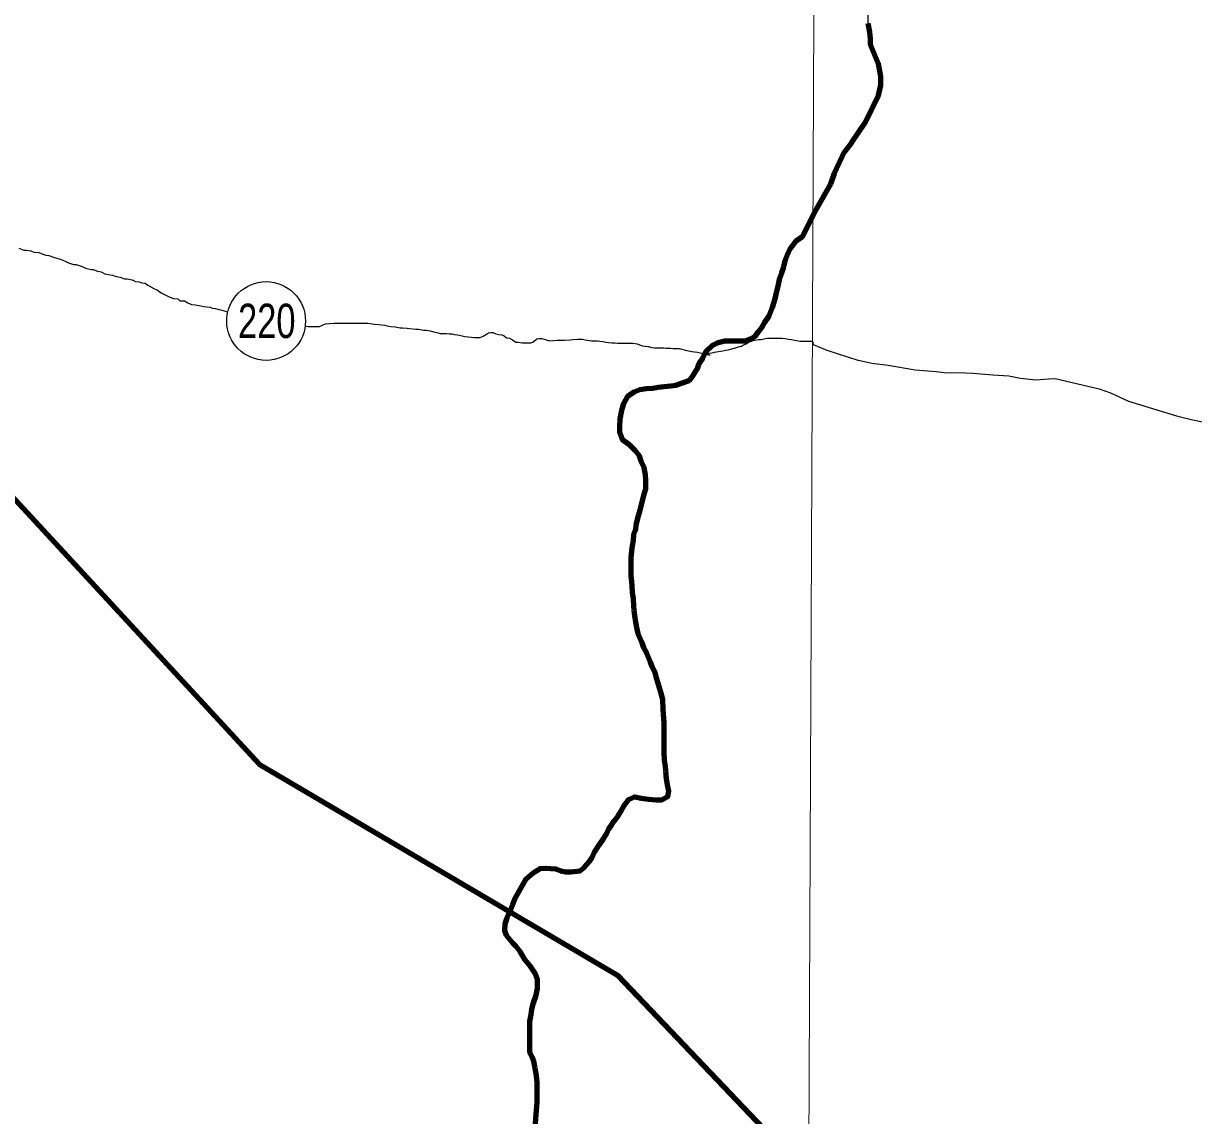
# Model space of a CAD drawing. Extents: x 553962 to 842807, y 8883888 to 9032388.
# Drawn here: x 656600 to 668526, y 8938306 to 8949437 of the extents above; entities that cross this region are included whole.
import ezdxf
from ezdxf.enums import TextEntityAlignment as Align

# ---------------------------------------------------------------- set-up
doc = ezdxf.new("R2010")
doc.units = 0
doc.header["$LTSCALE"] = 20
for name, color, linetype, lineweight in [('1', 7, 'Continuous', 13), ('12', 7, 'Continuous', 25), ('24', 7, 'Continuous', 25), ('48', 7, 'Continuous', 25), ('53', 7, 'Continuous', 106), ('9', 7, 'Continuous', 90)]:
    doc.layers.add(name, color=color, linetype=linetype, lineweight=lineweight)

msp = doc.modelspace()

# ---------------------------------------------------------------- linework, layer by layer
at = {"layer": '1'}
msp.add_lwpolyline([(664968.2, 9023436.8), (664657.1, 8949509.04), (664397.13, 8890880.24)], dxfattribs=at)
at = {"layer": '12'}
msp.add_line((664642.17, 8946198.09), (664648.01, 8946164.16), dxfattribs=at)
for points in [[(656553.02, 8947145.37), (656602.91, 8947127.52), (656627.92, 8947127.35), (656675.38, 8947119.53), (656705.28, 8947104.3), (656757.77, 8947101.46), (656780.23, 8947093.8), (656830.1, 8947073.44), (656857.59, 8947070.75), (656907.49, 8947055.4), (656952.39, 8947040.08), (656977.37, 8947034.91), (657032.21, 8947012.02), (657059.61, 8946996.81), (657112, 8946978.94), (657137.02, 8946978.78), (657199.41, 8946960.84), (657234.28, 8946943.08), (657289.19, 8946927.7), (657311.7, 8946927.55), (657356.6, 8946912.23), (657391.56, 8946904.49), (657431.42, 8946884.2), (657466.4, 8946878.96), (657506.36, 8946871.19), (657546.28, 8946858.4), (657586.24, 8946850.63), (657631.14, 8946835.31), (657656.13, 8946832.64), (657708.59, 8946824.78), (657740.97, 8946807.05), (657780.95, 8946801.78), (657808.4, 8946794.08), (657840.88, 8946788.86), (657868.23, 8946768.65), (657898.14, 8946753.43), (657930.51, 8946735.69), (657965.39, 8946717.94), (658005.21, 8946692.64), (658045.08, 8946672.34), (658084.95, 8946652.05), (658129.82, 8946634.23), (658172.31, 8946628.94), (658194.68, 8946611.27), (658242.18, 8946608.45), (658277.06, 8946590.7), (658314.45, 8946572.93), (658354.42, 8946567.65), (658406.88, 8946559.8), (658439.34, 8946552.07), (658501.81, 8946544.15), (658524.26, 8946536.49), (658556.73, 8946531.26), (658581.69, 8946523.59), (658624.14, 8946515.8), (658678.13, 8946495.93)], [(659477.67, 8946351.3), (659498.27, 8946349.79), (659518.28, 8946349.65), (659563.27, 8946346.85), (659585.78, 8946346.7), (659618.3, 8946346.49), (659678.55, 8946376.14)], [(659678.55, 8946376.14), (659768.64, 8946383.05), (659803.65, 8946382.82), (659828.66, 8946382.65), (659886.18, 8946382.27), (659911.2, 8946382.1), (659968.72, 8946381.72), (660001.23, 8946381.5), (660073.76, 8946381.03), (660108.77, 8946380.8), (660178.74, 8946372.83), (660218.72, 8946367.55), (660283.71, 8946362.12), (660306.16, 8946354.46), (660346.14, 8946349.19), (660388.62, 8946343.9), (660441.08, 8946336.04), (660463.57, 8946333.39), (660511.07, 8946330.57), (660536.06, 8946327.9), (660598.54, 8946322.48), (660626.04, 8946319.8), (660678.5, 8946311.94), (660703.49, 8946309.27), (660745.97, 8946303.98), (660778.4, 8946293.75), (660813.36, 8946286.01), (660845.82, 8946278.28), (660880.81, 8946275.55), (660913.32, 8946275.33), (660940.81, 8946272.65), (660970.83, 8946272.45), (660993.3, 8946267.3), (661020.79, 8946264.61), (661045.77, 8946259.44), (661070.72, 8946251.76), (661098.19, 8946246.57), (661133.16, 8946241.33), (661165.66, 8946238.62), (661193.15, 8946235.93), (661228.16, 8946235.7), (661255.67, 8946235.51), (661285.8, 8946250.34), (661318.46, 8946270.15), (661338.59, 8946285.04), (661358.62, 8946287.41), (661388.63, 8946287.21), (661413.54, 8946274.53), (661446, 8946266.8), (661475.97, 8946261.6), (661500.92, 8946253.92), (661523.26, 8946231.24), (661553.25, 8946228.54), (661583.15, 8946213.32), (661617.97, 8946188.06), (661642.98, 8946187.89), (661682.96, 8946182.62), (661702.96, 8946182.48), (661730.48, 8946182.3), (661750.49, 8946182.17), (661770.5, 8946182.04), (661790.54, 8946186.92), (661810.7, 8946206.81), (661833.32, 8946221.68), (661853.37, 8946226.55), (661883.38, 8946226.35), (661963.24, 8946203.3)], [(661963.24, 8946203.3), (662043.33, 8946210.28), (662068.34, 8946210.11), (662095.85, 8946209.93), (662115.86, 8946209.8), (662170.9, 8946211.94), (662198.45, 8946216.76), (662245.98, 8946218.95), (662278.49, 8946218.74), (662298.5, 8946218.6), (662325.98, 8946213.42), (662365.93, 8946205.64), (662388.43, 8946202.98), (662420.94, 8946202.77), (662450.95, 8946202.57), (662473.44, 8946199.92), (662508.42, 8946194.69), (662535.89, 8946189.49), (662563.36, 8946184.3), (662598.35, 8946181.57), (662628.36, 8946181.37), (662655.86, 8946178.69), (662690.87, 8946178.46), (662723.38, 8946178.24), (662750.89, 8946178.06), (662783.41, 8946177.84), (662810.92, 8946177.66), (662833.41, 8946175.01), (662855.88, 8946169.85), (662878.33, 8946162.19), (662910.77, 8946151.96), (662933.26, 8946149.31), (662968.23, 8946144.07), (663003.17, 8946133.83), (663030.66, 8946131.14), (663058.18, 8946130.96), (663088.18, 8946130.76), (663128.2, 8946130.49), (663150.69, 8946127.85), (663198.21, 8946127.53), (663223.2, 8946124.86), (663253.21, 8946124.66), (663283.22, 8946124.46), (663360.6, 8946103.92)], [(663597.83, 8946054.79), (663535.46, 8946075.23), (663565.47, 8946075.03), (663585.48, 8946074.9), (663620.53, 8946079.67), (663643.09, 8946087.04), (663683.15, 8946091.78), (663703.19, 8946096.65), (663728.22, 8946098.99), (663758.29, 8946106.3), (663783.34, 8946111.14), (663808.41, 8946118.48), (663828.45, 8946123.36), (663848.5, 8946128.24), (663868.54, 8946133.11), (663898.63, 8946142.92), (663918.68, 8946147.8), (663938.8, 8946162.69), (663966.39, 8946172.52), (663989.03, 8946189.89), (664009.08, 8946194.77), (664036.66, 8946204.6), (664056.71, 8946209.48), (664086.76, 8946214.28), (664119.29, 8946216.57), (664144.34, 8946221.41), (664179.41, 8946228.69), (664199.41, 8946228.55), (664226.93, 8946228.37), (664246.94, 8946228.24), (664266.94, 8946228.11), (664286.95, 8946227.98), (664311.96, 8946227.81), (664331.97, 8946227.68), (664364.48, 8946227.46), (664396.94, 8946219.74), (664429.41, 8946214.51), (664456.88, 8946209.33), (664481.88, 8946206.66), (664511.83, 8946198.95), (664531.84, 8946198.82), (664561.85, 8946198.62), (664591.86, 8946198.42), (664619.37, 8946198.24), (664642.17, 8946198.09)], [(663360.6, 8946103.92), (663413.04, 8946093.57), (663438.02, 8946088.39), (663470.51, 8946085.67), (663597.83, 8946054.79)], [(664648.01, 8946164.16), (664788.54, 8946106.54), (665103.61, 8946005.58), (665109.83, 8946004.3)], [(665109.83, 8946004.3), (665247.82, 8945975.99), (665412.8, 8945953.67), (665687.2, 8945908.2), (665900.93, 8945888.22)], [(665900.93, 8945888.22), (665982.19, 8945880.63), (666202.59, 8945874.88)], [(666202.59, 8945874.88), (666275.71, 8945872.97), (666478.51, 8945857.21)], [(666478.51, 8945857.21), (666643.09, 8945844.42), (666761.38, 8945822.13), (666919.13, 8945806.05), (667051.81, 8945813.42)], [(667051.81, 8945813.42), (667113.82, 8945816.87), (667562.91, 8945712.12), (667679.51, 8945672.95), (667863.68, 8945588.28), (668351.7, 8945437.24), (668487.41, 8945403.3), (668487.55, 8945403.27)], [(668487.55, 8945403.27), (668757.99, 8945346.95), (668898.99, 8945330)]]:
    msp.add_lwpolyline(points, dxfattribs=at)
at = {"layer": '24'}
for points in [[(664829.81, 8947803.3), (664867.55, 8947912.51), (664966.83, 8948127.76), (665039.56, 8948220.2), (665182.48, 8948431.49), (665314.9, 8948703.34), (665339.62, 8948809.33), (665337.95, 8948895.03), (665313.25, 8949024.04), (665234.18, 8949220.87), (665232.7, 8949279.62), (665225, 8949346.5), (665209.51, 8949437.09)], [(663068.78, 8945730.61), (663131.35, 8945735.29), (663198.94, 8945742.44), (663249.01, 8945749.69), (663384.35, 8945799.03), (663429.65, 8945856.34), (663469.98, 8945921.18), (663487.73, 8945971.13), (663523.01, 8946025.99), (663558.37, 8946098.36), (663618.67, 8946153.1), (663678.87, 8946185.31), (663749, 8946202.46), (663959.16, 8946201.38), (664019.29, 8946225.14), (664060.47, 8946254.54), (664092.83, 8946295.69), (664128.13, 8946345.67), (664157.55, 8946392.7), (664200.53, 8946455.33), (664234.03, 8946542.63), (664260.51, 8946630.82), (664274.18, 8946692.63), (664292, 8946760.09), (664309.9, 8946842.56), (664327.67, 8946897.5), (664345.41, 8946947.45), (664365.8, 8947027.41), (664386.04, 8947077.34), (664418.89, 8947147.22), (664471.75, 8947217), (664539.54, 8947266.69), (664677.05, 8947534.43), (664829.81, 8947803.3)], [(662794.64, 8943803.01), (662795.51, 8943990.65), (662800.84, 8944060.68), (662806.09, 8944113.2), (662816.34, 8944165.69), (662821.64, 8944230.71), (662841.88, 8944278.14), (662844.6, 8944325.67), (662867.55, 8944418.12), (662885.33, 8944475.58), (662905.73, 8944558.04), (662923.55, 8944625.5), (662943.89, 8944695.45), (662944.29, 8944780.51), (662939.54, 8944835.58), (662927.38, 8944910.7), (662895.15, 8944975.92), (662877.88, 8945028.55), (662833.1, 8945083.82), (662775.83, 8945141.66), (662706, 8945192.06), (662678.82, 8945264.76), (662679.11, 8945327.3), (662681.98, 8945407.35), (662699.9, 8945494.83), (662720.23, 8945562.27), (662760.61, 8945637.12), (662825.87, 8945681.82), (662883.53, 8945706.54), (662948.62, 8945716.21), (663016.2, 8945720.87), (663068.78, 8945730.61)], [(661583.13, 8940453.97), (661608.43, 8940513.89), (661636.18, 8940563.79), (661684.11, 8940648.62), (661724.47, 8940718.47), (661794.82, 8940780.66), (661867.59, 8940825.32), (661920.14, 8940827.55), (662020.19, 8940819.53), (662075.14, 8940799.22), (662125.14, 8940791.46), (662180.19, 8940791.17), (662272.81, 8940800.7), (662315.49, 8940833.01), (662370.83, 8940895.28), (662396.05, 8940937.68), (662421.31, 8940990.1), (662471.72, 8941069.91), (662506.99, 8941122.27), (662544.79, 8941179.62), (662565.04, 8941229.56), (662595.27, 8941274.44), (662625.48, 8941314.32), (662660.73, 8941361.68), (662688.45, 8941404.07), (662726.3, 8941473.94), (662766.58, 8941526.27), (662829.26, 8941553.47), (662896.75, 8941540.61), (662969.27, 8941530.23), (663049.31, 8941524.81), (663106.85, 8941524.51), (663166.25, 8941557.16), (663177.32, 8941611.72), (663167.54, 8941661.82), (663155.38, 8941736.94), (663148.24, 8941817.05), (663143.47, 8941867.11), (663133.74, 8941927.21), (663131.61, 8942007.29), (663129.5, 8942092.38), (663130.51, 8942310.05), (663123.41, 8942397.66), (663121.14, 8942447.72), (663116.58, 8942545.32), (663096.93, 8942622.99), (663069.82, 8942713.2), (663052.56, 8942768.33), (663037.8, 8942820.95), (663008.05, 8942881.16), (662990.76, 8942928.79), (662953.64, 8943019.05), (662923.86, 8943071.75), (662906.59, 8943124.38), (662864.48, 8943214.67), (662854.7, 8943264.76), (662840.01, 8943334.9), (662830.32, 8943402.5), (662825.56, 8943455.07), (662820.77, 8943502.63), (662816.09, 8943572.71), (662808.89, 8943637.8), (662804.18, 8943700.38), (662799.4, 8943750.44), (662794.64, 8943803.01)], [(661761.83, 8939000.7), (661762.77, 8939267), (661773.1, 8939337.01), (661780.86, 8939392.01), (661798.68, 8939456.98), (661821.5, 8939521.92), (661839.39, 8939601.9), (661839.79, 8939689.47), (661812.6, 8939759.68), (661762.89, 8939832.5), (661710.65, 8939897.83), (661660.98, 8939978.15), (661621.18, 8940028.4), (661586.32, 8940063.61), (661524.13, 8940141.5), (661506.83, 8940189.13), (661509.67, 8940261.68), (661529.97, 8940321.63), (661565.37, 8940401.52), (661583.13, 8940453.97)], [(661940.17, 8937257.24), (661921.32, 8937309.39), (661891.61, 8937377.11), (661884.47, 8937454.72), (661867.18, 8937504.85), (661850.04, 8937585.02), (661842.77, 8937635.1), (661838.06, 8937700.19), (661818.36, 8937767.85), (661813.73, 8937847.95), (661814.91, 8938103.18), (661817.64, 8938150.71), (661820.5, 8938228.26), (661823.22, 8938275.79), (661828.61, 8938358.34), (661836.5, 8938440.87), (661837.42, 8938638.55), (661830.27, 8938716.15), (661815.61, 8938791.3), (661803.4, 8938856.42), (661786.09, 8938901.55), (661761.32, 8938954.23), (661761.83, 8939000.7)]]:
    msp.add_lwpolyline(points, dxfattribs=at)
msp.add_spline([(665209.51, 8949437.09), (665261.76, 8949907.34), (665888.77, 8950560.47), (666750.9, 8951187.48), (667665.28, 8951814.48), (668344.54, 8952363.11), (668788.67, 8952911.74), (669180.55, 8953564.87), (669154.42, 8954270.25), (669755.3, 8954662.13), (670486.81, 8955027.88), (671218.31, 8955785.51), (671166.06, 8956360.27), (671531.82, 8956726.02), (671479.56, 8956987.27), (670957.06, 8957405.28), (670695.81, 8957849.41), (671139.94, 8958502.54), (671845.32, 8959207.92), (672393.95, 8958789.91), (673047.08, 8959234.04), (673465.08, 8959834.92), (673177.7, 8960461.93), (673987.59, 8960749.31), (675163.22, 8960879.93), (676103.73, 8960906.06), (677253.24, 8961428.56), (677697.37, 8961559.19), (678115.37, 8962133.94), (678611.75, 8962369.07), (678820.75, 8962919.9), (679291, 8963704.05), (679918.01, 8964226.81), (679944.13, 8964697.3), (679709.01, 8965272.34), (679291, 8966004.21), (678115.37, 8966945.18)], degree=3, dxfattribs=at)
at = {"layer": '48'}
msp.add_circle((659073.85, 8946403.79), 401.28, dxfattribs=at)
at = {"layer": '53'}
for points in [[(664829.81, 8947803.3), (664867.55, 8947912.51), (664966.83, 8948127.76), (665039.56, 8948220.2), (665182.48, 8948431.49), (665314.9, 8948703.34), (665339.62, 8948809.33), (665337.95, 8948895.03), (665313.25, 8949024.04), (665234.18, 8949220.87), (665232.7, 8949279.62), (665225, 8949346.5), (665209.51, 8949437.09)], [(663068.78, 8945730.61), (663131.35, 8945735.29), (663198.94, 8945742.44), (663249.01, 8945749.69), (663384.35, 8945799.03), (663429.65, 8945856.34), (663469.98, 8945921.18), (663487.73, 8945971.13), (663523.01, 8946025.99), (663558.37, 8946098.36), (663618.67, 8946153.1), (663678.87, 8946185.31), (663749, 8946202.46), (663959.16, 8946201.38), (664019.29, 8946225.14), (664060.47, 8946254.54), (664092.83, 8946295.69), (664128.13, 8946345.67), (664157.55, 8946392.7), (664200.53, 8946455.33), (664234.03, 8946542.63), (664260.51, 8946630.82), (664274.18, 8946692.63), (664292, 8946760.09), (664309.9, 8946842.56), (664327.67, 8946897.5), (664345.41, 8946947.45), (664365.8, 8947027.41), (664386.04, 8947077.34), (664418.89, 8947147.22), (664471.75, 8947217), (664539.54, 8947266.69), (664677.05, 8947534.43), (664829.81, 8947803.3)], [(662794.64, 8943803.01), (662795.51, 8943990.65), (662800.84, 8944060.68), (662806.09, 8944113.2), (662816.34, 8944165.69), (662821.64, 8944230.71), (662841.88, 8944278.14), (662844.6, 8944325.67), (662867.55, 8944418.12), (662885.33, 8944475.58), (662905.73, 8944558.04), (662923.55, 8944625.5), (662943.89, 8944695.45), (662944.29, 8944780.51), (662939.54, 8944835.58), (662927.38, 8944910.7), (662895.15, 8944975.92), (662877.88, 8945028.55), (662833.1, 8945083.82), (662775.83, 8945141.66), (662706, 8945192.06), (662678.82, 8945264.76), (662679.11, 8945327.3), (662681.98, 8945407.35), (662699.9, 8945494.83), (662720.23, 8945562.27), (662760.61, 8945637.12), (662825.87, 8945681.82), (662883.53, 8945706.54), (662948.62, 8945716.21), (663016.2, 8945720.87), (663068.78, 8945730.61)], [(661583.13, 8940453.97), (661608.43, 8940513.89), (661636.18, 8940563.79), (661684.11, 8940648.62), (661724.47, 8940718.47), (661794.82, 8940780.66), (661867.59, 8940825.32), (661920.14, 8940827.55), (662020.19, 8940819.53), (662075.14, 8940799.22), (662125.14, 8940791.46), (662180.19, 8940791.17), (662272.81, 8940800.7), (662315.49, 8940833.01), (662370.83, 8940895.28), (662396.05, 8940937.68), (662421.31, 8940990.1), (662471.72, 8941069.91), (662506.99, 8941122.27), (662544.79, 8941179.62), (662565.04, 8941229.56), (662595.27, 8941274.44), (662625.48, 8941314.32), (662660.73, 8941361.68), (662688.45, 8941404.07), (662726.3, 8941473.94), (662766.58, 8941526.27), (662829.26, 8941553.47), (662896.75, 8941540.61), (662969.27, 8941530.23), (663049.31, 8941524.81), (663106.85, 8941524.51), (663166.25, 8941557.16), (663177.32, 8941611.72), (663167.54, 8941661.82), (663155.38, 8941736.94), (663148.24, 8941817.05), (663143.47, 8941867.11), (663133.74, 8941927.21), (663131.61, 8942007.29), (663129.5, 8942092.38), (663130.51, 8942310.05), (663123.41, 8942397.66), (663121.14, 8942447.72), (663116.58, 8942545.32), (663096.93, 8942622.99), (663069.82, 8942713.2), (663052.56, 8942768.33), (663037.8, 8942820.95), (663008.05, 8942881.16), (662990.76, 8942928.79), (662953.64, 8943019.05), (662923.86, 8943071.75), (662906.59, 8943124.38), (662864.48, 8943214.67), (662854.7, 8943264.76), (662840.01, 8943334.9), (662830.32, 8943402.5), (662825.56, 8943455.07), (662820.77, 8943502.63), (662816.09, 8943572.71), (662808.89, 8943637.8), (662804.18, 8943700.38), (662799.4, 8943750.44), (662794.64, 8943803.01)], [(661761.83, 8939000.7), (661762.77, 8939267), (661773.1, 8939337.01), (661780.86, 8939392.01), (661798.68, 8939456.98), (661821.5, 8939521.92), (661839.39, 8939601.9), (661839.79, 8939689.47), (661812.6, 8939759.68), (661762.89, 8939832.5), (661710.65, 8939897.83), (661660.98, 8939978.15), (661621.18, 8940028.4), (661586.32, 8940063.61), (661524.13, 8940141.5), (661506.83, 8940189.13), (661509.67, 8940261.68), (661529.97, 8940321.63), (661565.37, 8940401.52), (661583.13, 8940453.97)], [(661940.17, 8937257.24), (661921.32, 8937309.39), (661891.61, 8937377.11), (661884.47, 8937454.72), (661867.18, 8937504.85), (661850.04, 8937585.02), (661842.77, 8937635.1), (661838.06, 8937700.19), (661818.36, 8937767.85), (661813.73, 8937847.95), (661814.91, 8938103.18), (661817.64, 8938150.71), (661820.5, 8938228.26), (661823.22, 8938275.79), (661828.61, 8938358.34), (661836.5, 8938440.87), (661837.42, 8938638.55), (661830.27, 8938716.15), (661815.61, 8938791.3), (661803.4, 8938856.42), (661786.09, 8938901.55), (661761.32, 8938954.23), (661761.83, 8939000.7)]]:
    msp.add_lwpolyline(points, dxfattribs=at)
at = {"layer": '9'}
msp.add_lwpolyline([(645793.11, 8949290.87), (653495.42, 8947849.96), (659002.11, 8941889.01), (662653.95, 8939737.69), (668185.18, 8933928.8)], dxfattribs=at)
msp.add_spline([(637260.63, 8972975.84), (641524.45, 8971056.24), (652526.05, 8965412.73), (653164.33, 8965062.83), (670790.48, 8953770.1), (686194.04, 8943929.95), (696283.29, 8937647.07)], degree=3, dxfattribs=at)

# ---------------------------------------------------------------- texts
at = {"layer": '48', "width": 0.75}
msp.add_text('220', height=350, dxfattribs=at).set_placement((659080.48, 8946230.45), align=Align.CENTER)

doc.saveas('drawing.dxf')
